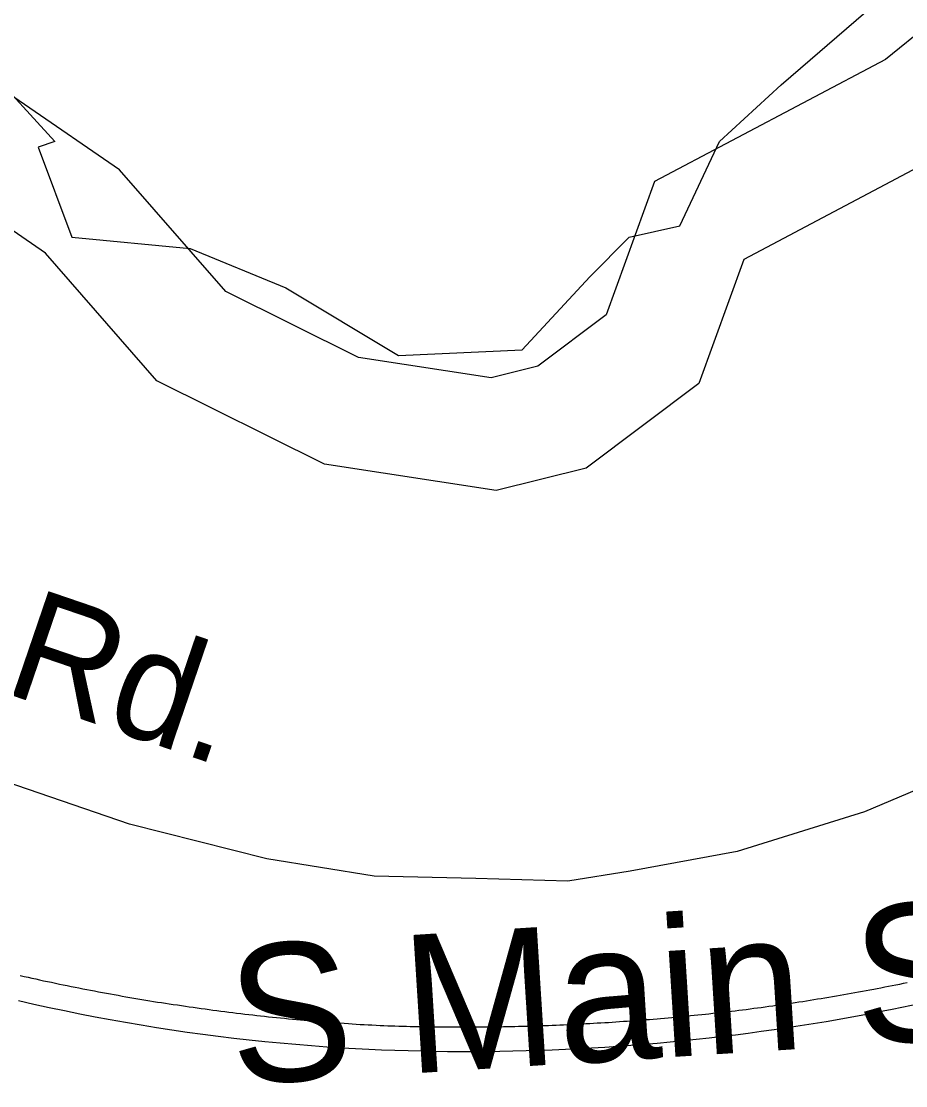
# Model space of a CAD drawing. Extents: x 1268485 to 1426702, y 514839 to 616766.
# Drawn here: x 1381847 to 1382372, y 546499 to 547131 of the extents above; entities that cross this region are included whole.
import ezdxf

# ---------------------------------------------------------------- set-up
doc = ezdxf.new("R2010")
doc.units = 0
for name, color, linetype in [('Old_Level_10', 7, 'Continuous'), ('Old_Level_11', 7, 'Continuous'), ('Old_Level_32', 7, 'Continuous'), ('Old_Level_44', 7, 'Continuous'), ('Old_Level_58', 7, 'Continuous'), ('Old_Level_60', 7, 'Continuous'), ('Old_Level_61', 7, 'Continuous')]:
    doc.layers.add(name, color=color, linetype=linetype)

msp = doc.modelspace()

# ---------------------------------------------------------------- linework, layer by layer
at = {"layer": 'Old_Level_32'}
msp.add_lwpolyline([(1383160.923, 547241.887), (1383059.608, 547082.779), (1383011.833, 547008.813), (1382977.029, 546969.696), (1382921.863, 546925.64), (1382852.234, 546891.863), (1382677.405, 546812.56), (1382500.305, 546725.914), (1382347.423, 546661.296), (1382271.739, 546637.799), (1382208.165, 546626.05), (1382171.08, 546620.177), (1382116.587, 546621.645), (1382056.041, 546623.114), (1381992.466, 546633.394), (1381910.727, 546653.954), (1381803.257, 546690.668), (1381669.716, 546753.692), (1381584.757, 546789.573), (1381494.8, 546832.241), (1381371.359, 546925.337), (1381354.867, 546957.338)], dxfattribs=at)
at = {"layer": 'Old_Level_44'}
for points in [[(1381845.99, 546564.125), (1381848.246, 546563.612), (1381850.604, 546563.048), (1381852.859, 546562.587), (1381855.217, 546562.074), (1381857.473, 546561.562), (1381859.831, 546561.049), (1381862.087, 546560.587), (1381864.547, 546560.075), (1381866.905, 546559.562), (1381869.161, 546559.049), (1381871.519, 546558.639), (1381873.775, 546558.127), (1381876.133, 546557.666), (1381878.491, 546557.204), (1381880.746, 546556.743), (1381883.105, 546556.23), (1381885.463, 546555.82), (1381887.718, 546555.358), (1381890.076, 546554.948), (1381892.332, 546554.487), (1381894.792, 546554.077), (1381897.151, 546553.615), (1381899.509, 546553.205), (1381901.764, 546552.744), (1381904.122, 546552.385), (1381906.48, 546551.924), (1381908.736, 546551.514), (1381911.094, 546551.104), (1381913.452, 546550.694), (1381915.708, 546550.335), (1381918.168, 546549.924), (1381920.527, 546549.566), (1381922.885, 546549.104), (1381925.14, 546548.746), (1381927.498, 546548.387), (1381929.856, 546548.079), (1381932.214, 546547.669), (1381934.47, 546547.31), (1381936.828, 546546.951), (1381939.289, 546546.644), (1381941.647, 546546.234), (1381944.005, 546545.875), (1381946.261, 546545.568), (1381948.619, 546545.26), (1381950.977, 546544.901), (1381953.335, 546544.542), (1381955.795, 546544.235), (1381958.051, 546543.927), (1381960.409, 546543.62), (1381962.767, 546543.312), (1381965.125, 546543.004), (1381967.483, 546542.697), (1381969.842, 546542.44), (1381972.097, 546542.132), (1381974.455, 546541.825), (1381976.916, 546541.569), (1381979.274, 546541.261), (1381981.632, 546541.005), (1381983.99, 546540.749), (1381986.348, 546540.441), (1381988.706, 546540.184), (1381990.962, 546539.929), (1381993.423, 546539.672), (1381995.781, 546539.416), (1381998.139, 546539.211), (1382000.497, 546539.006), (1382002.855, 546538.749), (1382005.213, 546538.493), (1382007.674, 546538.288), (1382010.032, 546538.083), (1382012.39, 546537.878), (1382014.645, 546537.621), (1382017.004, 546537.416), (1382019.362, 546537.263), (1382021.72, 546537.006), (1382024.078, 546536.801), (1382026.538, 546536.648), (1382028.897, 546536.443), (1382031.255, 546536.238), (1382033.613, 546536.135), (1382035.971, 546535.93), (1382038.329, 546535.776), (1382040.79, 546535.622), (1382043.148, 546535.417), (1382045.506, 546535.315), (1382047.864, 546535.11), (1382050.222, 546535.007), (1382052.478, 546534.853), (1382054.836, 546534.751), (1382057.296, 546534.546), (1382059.654, 546534.443)], [(1382279.368, 546544.337), (1382281.623, 546544.645), (1382283.879, 546544.901), (1382286.032, 546545.208), (1382288.287, 546545.516), (1382290.543, 546545.823), (1382292.799, 546546.131), (1382294.952, 546546.439), (1382297.207, 546546.746), (1382299.36, 546547.054), (1382301.616, 546547.413), (1382303.871, 546547.771), (1382306.127, 546548.079), (1382308.383, 546548.438), (1382310.638, 546548.746), (1382312.791, 546549.104), (1382315.047, 546549.464), (1382317.2, 546549.822), (1382319.455, 546550.181), (1382321.608, 546550.54), (1382323.864, 546550.95), (1382326.12, 546551.257), (1382328.375, 546551.617), (1382330.631, 546552.078), (1382332.784, 546552.437), (1382335.039, 546552.795), (1382337.295, 546553.205), (1382339.345, 546553.565), (1382341.601, 546554.025), (1382343.857, 546554.385), (1382346.112, 546554.795), (1382348.265, 546555.205), (1382350.521, 546555.615), (1382352.776, 546556.076), (1382354.827, 546556.435), (1382357.082, 546556.896), (1382359.338, 546557.306), (1382361.594, 546557.768), (1382363.747, 546558.178), (1382366.002, 546558.639), (1382368.258, 546559.049), (1382370.411, 546559.511), (1382372.666, 546560.024)], [(1382037.201, 546521.064), (1382027.974, 546521.627), (1382018.849, 546522.294), (1382009.622, 546523.063), (1382000.394, 546523.883), (1381991.167, 546524.755), (1381981.837, 546525.728), (1381972.712, 546526.754), (1381963.485, 546527.881), (1381954.36, 546529.061), (1381945.133, 546530.291), (1381936.008, 546531.675), (1381926.883, 546533.059), (1381917.656, 546534.546), (1381908.531, 546536.135), (1381899.406, 546537.776), (1381890.384, 546539.416), (1381881.259, 546541.21), (1381872.134, 546543.055), (1381863.112, 546544.952), (1381853.987, 546546.951), (1381844.965, 546549.002)], [(1382378.1, 546547.003), (1382370.513, 546545.362), (1382362.721, 546543.825), (1382355.134, 546542.338), (1382347.547, 546540.8), (1382339.858, 546539.416), (1382332.271, 546538.083), (1382324.479, 546536.699), (1382316.892, 546535.417), (1382309.1, 546534.187), (1382301.411, 546533.008), (1382293.721, 546531.88), (1382286.032, 546530.804), (1382278.24, 546529.727), (1382270.653, 546528.753), (1382262.861, 546527.831), (1382255.172, 546526.959), (1382247.38, 546526.088), (1382239.588, 546525.267), (1382231.898, 546524.498), (1382224.106, 546523.832), (1382216.417, 546523.114), (1382208.522, 546522.499), (1382200.73, 546521.935), (1382193.041, 546521.422), (1382185.249, 546520.961), (1382177.457, 546520.499), (1382169.665, 546520.141), (1382161.873, 546519.833), (1382154.081, 546519.577), (1382146.391, 546519.321), (1382138.497, 546519.116), (1382130.705, 546519.013), (1382123.015, 546518.859), (1382115.121, 546518.808), (1382107.329, 546518.859), (1382099.64, 546518.859), (1382091.745, 546519.013), (1382083.953, 546519.116), (1382076.264, 546519.321), (1382068.369, 546519.577), (1382060.577, 546519.884), (1382052.888, 546520.192), (1382045.096, 546520.602), (1382037.201, 546521.064)], [(1382059.654, 546534.443), (1382061.91, 546534.392), (1382064.165, 546534.29), (1382066.421, 546534.238), (1382068.472, 546534.187), (1382070.727, 546534.135), (1382072.983, 546534.085), (1382075.238, 546533.982), (1382077.494, 546533.93), (1382079.647, 546533.88), (1382081.903, 546533.828), (1382084.158, 546533.828), (1382086.414, 546533.725), (1382088.669, 546533.725), (1382090.72, 546533.674), (1382092.975, 546533.674), (1382095.231, 546533.623), (1382097.486, 546533.623), (1382099.64, 546533.623), (1382101.895, 546533.572), (1382104.151, 546533.572), (1382106.406, 546533.572), (1382108.662, 546533.572), (1382110.712, 546533.572), (1382112.968, 546533.572), (1382115.223, 546533.572), (1382117.479, 546533.623), (1382119.735, 546533.623), (1382121.888, 546533.623), (1382124.143, 546533.623), (1382126.399, 546533.674), (1382128.654, 546533.674), (1382130.91, 546533.725), (1382132.96, 546533.828), (1382135.216, 546533.828), (1382137.472, 546533.88), (1382139.727, 546533.93), (1382141.88, 546533.982), (1382144.136, 546533.982), (1382146.391, 546534.085), (1382148.647, 546534.135), (1382150.903, 546534.187), (1382152.953, 546534.29), (1382155.209, 546534.392), (1382157.464, 546534.443), (1382159.72, 546534.495), (1382161.873, 546534.648), (1382164.128, 546534.7), (1382166.384, 546534.802), (1382168.64, 546534.853), (1382170.895, 546535.007), (1382173.048, 546535.058), (1382175.201, 546535.212), (1382177.457, 546535.315), (1382179.712, 546535.417), (1382181.865, 546535.571), (1382184.121, 546535.622), (1382186.377, 546535.776), (1382188.632, 546535.93), (1382190.785, 546536.083), (1382193.041, 546536.186), (1382195.296, 546536.288), (1382197.449, 546536.443), (1382199.602, 546536.648), (1382201.858, 546536.75), (1382204.114, 546536.955), (1382206.369, 546537.058), (1382208.522, 546537.263), (1382210.778, 546537.365), (1382213.033, 546537.57), (1382215.289, 546537.776), (1382217.339, 546537.929), (1382219.595, 546538.083), (1382221.851, 546538.236), (1382224.106, 546538.442), (1382226.259, 546538.647), (1382228.515, 546538.852), (1382230.77, 546539.057), (1382232.923, 546539.262), (1382235.076, 546539.416), (1382237.332, 546539.621), (1382239.588, 546539.877), (1382241.741, 546540.082), (1382243.996, 546540.339), (1382246.252, 546540.492), (1382248.405, 546540.749), (1382250.66, 546541.005), (1382252.916, 546541.21), (1382254.966, 546541.415), (1382257.222, 546541.672), (1382259.478, 546541.927), (1382261.733, 546542.184), (1382263.886, 546542.44), (1382266.142, 546542.697), (1382268.397, 546542.953), (1382270.55, 546543.209), (1382272.703, 546543.517), (1382274.959, 546543.773), (1382277.112, 546543.978), (1382279.368, 546544.337)]]:
    msp.add_lwpolyline(points, dxfattribs=at)
at = {"layer": 'Old_Level_58'}
msp.add_lwpolyline([(1383131.625, 547103.42), (1383022.89, 547131.132), (1382670.329, 547149.834), (1382466.343, 547109.676), (1382396.119, 547052.786), (1382275.734, 546989.203), (1382248.982, 546915.581), (1382182.102, 546865.383), (1382128.597, 546851.997), (1382026.716, 546867.729), (1381927.11, 546917.209), (1381860.913, 546992.97), (1381680.643, 547117.099), (1381547.926, 547494.123), (1381379.255, 548225.686), (1381315.642, 548310.627), (1381146.925, 548684.184), (1381070.313, 548992.903), (1381057.252, 549013.822), (1381003.611, 549236.576)], dxfattribs=at)
msp.add_lwpolyline([(1383131.625, 547103.42), (1383022.89, 547131.132), (1382670.329, 547149.834), (1382466.343, 547109.676), (1382396.119, 547052.786), (1382275.734, 546989.203), (1382248.982, 546915.581), (1382182.102, 546865.383), (1382128.597, 546851.997), (1382026.716, 546867.729), (1381927.11, 546917.209), (1381860.913, 546992.97), (1381680.643, 547117.099), (1381547.926, 547494.123), (1381379.255, 548225.686), (1381315.642, 548310.627), (1381146.925, 548684.184), (1381070.313, 548992.903), (1381057.252, 549013.822), (1381003.611, 549236.576)], dxfattribs=at)
at = {"layer": 'Old_Level_60'}
msp.add_lwpolyline([(1381826.409, 547102.783), (1381866.537, 547059.28), (1381856.505, 547055.933), (1381876.569, 547002.39), (1381946.794, 546995.696), (1382003.642, 546972.271), (1382070.523, 546932.114), (1382144.091, 546935.46), (1382184.219, 546978.964), (1382207.627, 547002.39), (1382237.724, 547009.083), (1382261.132, 547059.28), (1382297.916, 547092.744), (1382348.077, 547136.249)], dxfattribs=at)
at = {"layer": 'Old_Level_61'}
msp.add_lwpolyline([(1383249.842, 547141.005), (1383032.826, 547196.314), (1382665.659, 547215.791), (1382437.692, 547170.912), (1382359.801, 547107.81), (1382222.708, 547035.402), (1382193.978, 546956.34), (1382153.316, 546925.82), (1382125.52, 546918.866), (1382046.79, 546931.024), (1381967.958, 546970.184), (1381904.907, 547042.344), (1381735.446, 547159.031), (1381611.039, 547512.445), (1381440.081, 548253.929), (1381372.479, 548344.197), (1381209.176, 548705.767), (1381131.489, 549018.82), (1381118.551, 549039.54), (1381068.249, 549225.287)], dxfattribs=at)

# ---------------------------------------------------------------- texts
at = {"layer": 'Old_Level_10'}
msp.add_text('S Main St', height=82.0208, rotation=3.610506, dxfattribs=at).set_placement((1381972.243, 546499.268))
at = {"layer": 'Old_Level_11'}
msp.add_text('Cobb Rd.', height=65.6167, rotation=341.138722, dxfattribs=at).set_placement((1381613.117, 546808.198))

doc.saveas('drawing.dxf')
